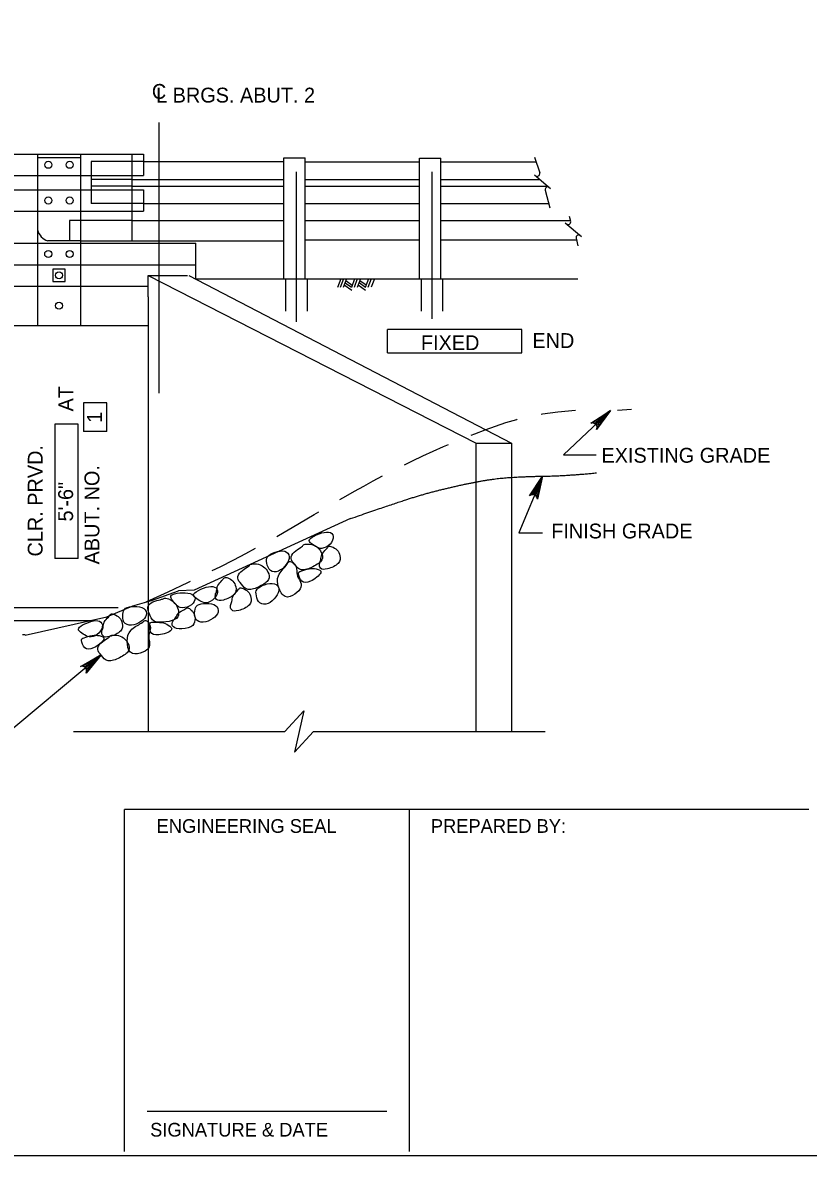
# Model space of a CAD drawing. Extents: x 179 to 454, y -271 to 54.
# Drawn here: x 221.41 to 227.75, y -21.25 to -12.1 of the extents above; entities that cross this region are included whole.
import ezdxf

# ---------------------------------------------------------------- set-up
doc = ezdxf.new("R2010")
doc.units = 0
for name, color, linetype in [('Level 1', 7, 'Continuous'), ('Level 10', 7, 'Continuous'), ('Level 3', 7, 'Continuous'), ('Level 4', 7, 'Continuous'), ('Level 41', 7, 'Continuous'), ('Level 63', 7, 'Continuous'), ('Level 8', 7, 'Continuous')]:
    doc.layers.add(name, color=color, linetype=linetype)

# ---------------------------------------------------------------- blocks, each defined once
blk = doc.blocks.new('F10000')
at = {"layer": 'Level 63'}
blk.add_lwpolyline([(-0.03125, -0.03125), (0.03125, -0.03125), (0.03125, 0.03125), (-0.03125, 0.03125)], close=True, dxfattribs=at)

msp = doc.modelspace()

# ---------------------------------------------------------------- linework, layer by layer
at = {"layer": 'Level 1'}
msp.add_lwpolyline([(211.497, -21.25), (242.997, -21.25), (242.997, -0.75), (211.497, -0.75)], close=True, dxfattribs=at)
at = {"layer": 'Level 3'}
for p, q in [((215.3074, -13.1608), (222.3843, -13.1608)), ((221.5276, -13.1608), (221.5276, -14.5449)), ((221.8736, -13.1608), (221.8736, -14.5449)), ((222.2891, -13.1608), (222.2891, -13.3338)), ((222.3843, -13.1608), (222.3843, -13.3338)), ((221.5276, -13.1896), (221.8736, -13.1896)), ((222.3843, -13.2218), (221.9603, -13.2218)), ((221.9603, -13.2218), (221.9603, -13.5612)), ((222.3843, -13.2218), (223.5171, -13.2218)), ((223.5171, -13.1913), (223.6901, -13.1913)), ((223.5171, -14.17), (223.5171, -13.1913)), ((223.6901, -14.17), (223.6901, -13.1913)), ((223.6901, -13.2232), (224.6128, -13.2232)), ((224.6128, -13.1943), (224.7858, -13.1943)), ((224.6128, -14.17), (224.6128, -13.1943)), ((224.7858, -14.17), (224.7858, -13.1943)), ((224.7858, -13.2232), (225.5552, -13.2232)), ((225.5436, -13.1872), (225.5842, -13.3133)), ((219.9704, -13.3338), (221.5276, -13.3338)), ((221.5276, -13.3338), (221.8736, -13.3338)), ((221.8736, -13.3338), (222.3843, -13.3338)), ((222.2891, -13.3338), (222.2891, -13.4492)), ((223.6179, -13.3049), (223.6179, -14.5159)), ((224.7137, -13.3049), (224.7137, -14.4908)), ((225.5415, -13.3287), (225.6721, -13.4383)), ((219.9704, -13.4492), (221.5276, -13.4492)), ((221.5276, -13.4492), (221.8736, -13.4492)), ((221.8736, -13.4492), (222.3843, -13.4492)), ((222.2891, -13.3677), (221.9603, -13.3677)), ((222.2891, -13.4198), (221.9603, -13.4198)), ((222.2891, -13.3677), (223.5171, -13.3677)), ((222.2891, -13.4198), (223.5171, -13.4198)), ((222.2891, -13.4492), (222.2891, -13.6222)), ((222.3843, -13.4492), (222.3843, -13.6222)), ((223.6901, -13.3677), (224.6128, -13.3677)), ((223.6901, -13.4198), (224.6128, -13.4198)), ((224.7858, -13.3677), (225.588, -13.3677)), ((224.7858, -13.4198), (225.65, -13.4198)), ((225.6288, -13.4519), (225.665, -13.5965)), ((219.9704, -13.6222), (221.5276, -13.6222)), ((221.5276, -13.6222), (221.8736, -13.6222)), ((221.8736, -13.6222), (222.3843, -13.6222)), ((222.3843, -13.5612), (221.9603, -13.5612)), ((222.2891, -13.6222), (222.2891, -13.8607)), ((222.3843, -13.5612), (223.5171, -13.5612)), ((223.6901, -13.5612), (224.6128, -13.5612)), ((224.7858, -13.5612), (225.6562, -13.5612)), ((222.2891, -13.6978), (221.7865, -13.6978)), ((221.7865, -13.6978), (221.7865, -13.8607)), ((222.2891, -13.6978), (223.5171, -13.6978)), ((223.6901, -13.6978), (224.6128, -13.6978)), ((224.7858, -13.6978), (225.8324, -13.6978)), ((225.7911, -13.7176), (225.9217, -13.8272)), ((225.821, -13.6624), (225.8337, -13.7021)), ((219.9704, -13.8817), (221.5276, -13.8817)), ((221.5276, -13.8817), (221.8736, -13.8817)), ((221.8738, -13.8607), (221.6103, -13.8607)), ((221.8734, -13.8607), (223.5171, -13.8607)), ((221.8736, -13.8817), (222.8056, -13.8817)), ((222.8056, -14.17), (222.8056, -13.8817)), ((224.6128, -13.8561), (223.6901, -13.8561)), ((225.8822, -13.8561), (224.7858, -13.8561)), ((225.8784, -13.8407), (225.8935, -13.9012)), ((219.9704, -14.0547), (221.5276, -14.0547)), ((221.5276, -14.0547), (221.8736, -14.0547)), ((221.8736, -14.0547), (222.8056, -14.0547)), ((222.4217, -14.1412), (225.0698, -15.4964)), ((222.4217, -14.3142), (222.4217, -14.1412)), ((222.4217, -14.1412), (222.7388, -14.1412)), ((222.7502, -14.1412), (225.3552, -15.4964)), ((222.8056, -14.17), (225.8935, -14.17)), ((223.5314, -14.17), (223.5314, -14.4295)), ((223.7044, -14.17), (223.7044, -14.4295)), ((223.9764, -14.17), (223.9497, -14.2402)), ((223.9983, -14.1697), (223.9717, -14.2399)), ((224.0238, -14.1692), (223.9972, -14.2395)), ((224.0185, -14.183), (224.0701, -14.2188)), ((224.0889, -14.1692), (224.0627, -14.2385)), ((224.1108, -14.1691), (224.0846, -14.2381)), ((224.1362, -14.1688), (224.1101, -14.2378)), ((224.1308, -14.1826), (224.1825, -14.2184)), ((224.2013, -14.1688), (224.1751, -14.2381)), ((224.2232, -14.1687), (224.197, -14.2378)), ((224.2486, -14.1685), (224.2225, -14.2373)), ((224.6272, -14.17), (224.6272, -14.4295)), ((224.8002, -14.17), (224.8002, -14.4295)), ((219.9704, -14.2277), (221.5276, -14.2277)), ((221.5276, -14.2277), (221.8736, -14.2277)), ((221.8736, -14.2277), (222.4217, -14.2277)), ((224.0052, -14.2181), (224.0652, -14.2597)), ((224.012, -14.2002), (224.0637, -14.2359)), ((224.1176, -14.2177), (224.1776, -14.2592)), ((224.1244, -14.1997), (224.176, -14.2355)), ((222.4217, -14.3142), (222.4217, -16.7742)), ((215.2703, -14.5449), (222.4217, -14.5449)), ((226.1562, -15.2326), (225.7768, -15.5898)), ((225.0698, -15.4964), (225.3552, -15.4964)), ((225.0698, -15.8103), (225.0698, -15.4964)), ((225.3552, -15.4964), (225.3552, -15.7743)), ((225.7768, -15.5898), (226.0408, -15.5898)), ((225.0698, -17.8253), (225.0698, -15.8103)), ((225.3552, -15.7743), (225.3552, -17.8253)), ((225.6056, -15.7638), (225.4152, -16.2196)), ((224.0558, -16.1058), (222.7923, -16.6852)), ((225.4152, -16.2196), (225.6058, -16.2196)), ((222.7923, -16.6852), (222.6663, -16.6883)), ((222.4217, -16.7742), (222.4217, -17.8253)), ((215.5244, -16.9297), (221.9537, -16.9297)), ((223.5261, -17.8253), (223.6798, -17.6584)), ((223.6798, -17.6584), (223.6028, -17.9922)), ((221.8187, -17.8253), (223.5261, -17.8253)), ((223.6028, -17.9922), (223.7566, -17.8253)), ((223.7566, -17.8253), (225.6297, -17.8253))]:
    msp.add_line(p, q, dxfattribs=at)
for points in [[(226.0543, -15.3014), (226.0813, -15.3301), (226.1538, -15.2348)], [(225.5419, -15.8652), (225.5782, -15.8804), (225.6056, -15.7638)]]:
    msp.add_lwpolyline(points, close=True, dxfattribs=at)
for centre in [(221.6141, -13.2473), (221.7871, -13.2473), (221.6141, -13.5357), (221.7871, -13.5357), (221.614, -13.9682), (221.7871, -13.9682), (221.7006, -14.1406), (221.7006, -14.3857)]:
    msp.add_circle(centre, 0.0288, dxfattribs=at)
for centre, radius, start, end in [((225.5639, -13.3197), 0.0213, 227.85042, 17.85042), ((225.6497, -13.4472), 0.0213, 49.98318, 192.52183), ((225.6497, -13.4473), 0.0213, 49.98318, 49.99719), ((225.8135, -13.7085), 0.0213, 227.85042, 17.85042), ((221.6425, -13.7473), 0.1179, 193.19618, 254.16171), ((225.8993, -13.836), 0.0213, 49.98318, 192.52183), ((225.8993, -13.8361), 0.0213, 49.98318, 49.99719), ((221.4069, -17.5051), 0.4593, 87.42134, 90)]:
    msp.add_arc(centre, radius, start, end, dxfattribs=at)
for points, degree in [([(224.0558, -16.1058), (224.367, -15.9984), (224.6529, -15.9052), (224.9387, -15.8354), (225.2087, -15.783), (225.4628, -15.7656), (225.8043, -15.7597), (226.0426, -15.7364)], 2), ([(223.7305, -16.2991), (223.7401, -16.3094), (223.7748, -16.3316), (223.819, -16.3573), (223.8983, -16.3197), (223.9287, -16.2426), (223.8852, -16.2064), (223.8043, -16.224), (223.7172, -16.2697), (223.7209, -16.2888), (223.7305, -16.2991)], 3), ([(223.3849, -16.4149), (223.3738, -16.4297), (223.3752, -16.4632), (223.4003, -16.5364), (223.474, -16.5418), (223.5439, -16.4768), (223.5718, -16.4115), (223.5331, -16.358), (223.4423, -16.3742), (223.3961, -16.4001), (223.3849, -16.4149)], 3), ([(223.674, -16.3214), (223.6718, -16.3248), (223.6585, -16.3362), (223.595, -16.3728), (223.5632, -16.4302), (223.6034, -16.4722), (223.6515, -16.5373), (223.7546, -16.4973), (223.8434, -16.4407), (223.8215, -16.3768), (223.79, -16.3318), (223.7258, -16.3075), (223.6719, -16.3158), (223.6762, -16.318), (223.674, -16.3214)], 3), ([(223.8153, -16.439), (223.8127, -16.4511), (223.8006, -16.4657), (223.8067, -16.5147), (223.8604, -16.5214), (223.9762, -16.4714), (223.9724, -16.4012), (223.9519, -16.3572), (223.9015, -16.3289), (223.8753, -16.3277), (223.8634, -16.3522), (223.8165, -16.3935), (223.818, -16.427), (223.8153, -16.439)], 3), ([(223.243, -16.4806), (223.2408, -16.484), (223.2275, -16.4954), (223.164, -16.5322), (223.1322, -16.5894), (223.1724, -16.6314), (223.2205, -16.6966), (223.3236, -16.6565), (223.4124, -16.6), (223.3905, -16.5361), (223.359, -16.4911), (223.2948, -16.4668), (223.2409, -16.4751), (223.2452, -16.4772), (223.243, -16.4806)], 3), ([(223.5577, -16.4536), (223.5522, -16.4572), (223.5477, -16.4756), (223.4572, -16.5679), (223.4672, -16.6564), (223.5232, -16.7598), (223.6111, -16.7193), (223.6676, -16.6591), (223.6487, -16.6043), (223.6187, -16.5635), (223.6245, -16.49), (223.581, -16.4539), (223.5633, -16.45), (223.5577, -16.4536)], 3), ([(223.6557, -16.5304), (223.6389, -16.5362), (223.6268, -16.5403), (223.6551, -16.6226), (223.7239, -16.6296), (223.8487, -16.5309), (223.775, -16.5098), (223.7275, -16.5057), (223.6725, -16.5246), (223.6557, -16.5304)], 3), ([(222.7949, -16.7383), (222.8045, -16.7486), (222.8392, -16.7707), (222.8834, -16.7965), (222.9627, -16.759), (222.9931, -16.6818), (222.9496, -16.6457), (222.8688, -16.6632), (222.7816, -16.7089), (222.7853, -16.728), (222.7949, -16.7383)], 3), ([(222.9743, -16.6908), (222.9717, -16.7028), (222.9596, -16.7174), (222.9657, -16.7664), (223.0194, -16.7731), (223.1352, -16.7232), (223.1314, -16.6529), (223.111, -16.6089), (223.0605, -16.5807), (223.0344, -16.5794), (223.0224, -16.6039), (222.9755, -16.6452), (222.977, -16.6787), (222.9743, -16.6908)], 3), ([(223.3008, -16.6769), (223.2897, -16.6917), (223.2912, -16.7252), (223.3162, -16.7984), (223.3899, -16.8038), (223.4598, -16.7388), (223.4878, -16.6735), (223.449, -16.62), (223.3581, -16.6363), (223.312, -16.6621), (223.3008, -16.6769)], 3), ([(222.607, -16.7485), (222.6128, -16.7614), (222.6384, -16.7936), (222.6719, -16.8322), (222.7591, -16.8226), (222.8128, -16.7594), (222.7834, -16.7111), (222.7013, -16.7014), (222.604, -16.7162), (222.6013, -16.7356), (222.607, -16.7485)], 3), ([(223.097, -16.7755), (223.0944, -16.7876), (223.0822, -16.8023), (223.0883, -16.8512), (223.1421, -16.8579), (223.2578, -16.8079), (223.2541, -16.7377), (223.2336, -16.6937), (223.1832, -16.6654), (223.157, -16.6642), (223.1451, -16.6887), (223.0982, -16.73), (223.0997, -16.7635), (223.097, -16.7755)], 3), ([(222.2391, -16.8305), (222.2237, -16.8409), (222.2142, -16.8732), (222.2142, -16.9504), (222.2822, -16.9794), (222.3693, -16.9407), (222.417, -16.888), (222.3978, -16.8248), (222.3065, -16.8107), (222.2544, -16.8201), (222.2391, -16.8305)], 3), ([(222.5463, -16.7512), (222.5431, -16.7537), (222.5269, -16.7602), (222.4549, -16.7742), (222.4062, -16.8181), (222.4306, -16.8708), (222.4549, -16.9482), (222.5654, -16.9437), (222.6678, -16.9192), (222.6678, -16.8515), (222.6527, -16.7987), (222.5999, -16.7549), (222.5462, -16.7452), (222.5496, -16.7488), (222.5463, -16.7512)], 3), ([(222.6418, -16.9084), (222.6354, -16.9189), (222.6192, -16.9288), (222.6091, -16.9772), (222.6577, -17.0009), (222.7834, -16.9913), (222.8027, -16.9237), (222.7976, -16.8753), (222.7591, -16.8322), (222.7347, -16.8226), (222.7155, -16.8419), (222.6577, -16.8657), (222.6482, -16.8979), (222.6418, -16.9084)], 3), ([(222.8197, -16.8062), (222.8043, -16.8166), (222.7948, -16.8488), (222.7948, -16.9261), (222.8628, -16.9551), (222.9499, -16.9165), (222.9976, -16.8637), (222.9783, -16.8005), (222.8871, -16.7864), (222.835, -16.7958), (222.8197, -16.8062)], 3), ([(221.8649, -17.0147), (221.8745, -17.0251), (221.9092, -17.0472), (221.9535, -17.0728), (222.0327, -17.0354), (222.0631, -16.9582), (222.0196, -16.9221), (221.9387, -16.9396), (221.8516, -16.9853), (221.8553, -17.0044), (221.8649, -17.0147)], 3), ([(222.0569, -16.9856), (222.0543, -16.9976), (222.0422, -17.0122), (222.0482, -17.0613), (222.102, -17.0679), (222.2177, -17.0179), (222.214, -16.9477), (222.1935, -16.9037), (222.1431, -16.8754), (222.1169, -16.8742), (222.105, -16.8987), (222.0581, -16.94), (222.0596, -16.9736), (222.0569, -16.9856)], 3), ([(222.3969, -16.9284), (222.3905, -16.93), (222.3804, -16.9459), (222.2648, -17.0038), (222.2456, -17.0908), (222.2648, -17.2067), (222.3611, -17.1971), (222.4341, -17.1584), (222.4341, -17.1005), (222.4189, -17.0522), (222.4483, -16.9846), (222.4189, -16.9363), (222.4034, -16.9268), (222.3969, -16.9284)], 3), ([(222.4612, -16.9429), (222.4434, -16.9429), (222.4306, -16.9429), (222.4306, -17.0299), (222.4935, -17.0589), (222.6435, -17.0061), (222.5807, -16.9623), (222.5371, -16.9429), (222.4789, -16.9429), (222.4612, -16.9429)], 3), ([(221.9026, -17.0693), (221.8858, -17.0751), (221.8737, -17.0792), (221.9019, -17.1615), (221.9707, -17.1685), (222.0955, -17.0698), (222.0218, -17.0488), (221.9743, -17.0447), (221.9193, -17.0636), (221.9026, -17.0693)], 3), ([(222.1119, -17.0564), (222.1097, -17.0598), (222.0964, -17.0712), (222.0329, -17.1079), (222.0012, -17.1652), (222.0413, -17.2072), (222.0894, -17.2724), (222.1925, -17.2323), (222.2814, -17.1758), (222.2594, -17.1118), (222.2279, -17.0669), (222.1637, -17.0426), (222.1098, -17.0508), (222.1142, -17.0531), (222.1119, -17.0564)], 3)]:
    msp.add_open_spline(points, degree=degree, dxfattribs=at)
at = {"layer": 'Level 4'}
for p, q in [((222.5079, -12.9063), (222.5079, -15.0937)), ((225.4412, -14.5789), (224.3552, -14.5789)), ((224.3552, -14.7671), (224.3552, -14.5789)), ((225.4412, -14.7671), (225.4412, -14.5789)), ((224.3552, -14.7671), (225.4412, -14.7671)), ((221.8997, -15.1716), (221.8997, -15.4015)), ((222.0879, -15.1716), (221.8997, -15.1716)), ((222.0879, -15.4015), (222.0879, -15.1716)), ((221.6659, -15.3419), (221.6659, -16.4278)), ((221.8542, -15.3419), (221.6659, -15.3419)), ((221.8542, -16.4278), (221.8542, -15.3419)), ((222.0879, -15.4015), (221.8997, -15.4015)), ((221.8542, -16.4278), (221.6659, -16.4278)), ((220.9462, -16.8241), (222.1793, -16.8241)), ((222.04, -17.2078), (220.9742, -18.0969)), ((222.2297, -21.2197), (222.2297, -18.4557)), ((227.7577, -18.4557), (222.2297, -18.4557)), ((224.5332, -21.2197), (224.5332, -18.4557)), ((224.3489, -20.8968), (222.4141, -20.8968))]:
    msp.add_line(p, q, dxfattribs=at)
for points in [[(226.1562, -15.2326), (226.0444, -15.3858), (226.0481, -15.3688), (226.0449, -15.3546), (226.0378, -15.344), (226.0277, -15.3363), (226.0137, -15.3323), (225.9965, -15.3349), (226.1562, -15.2326), (226.0137, -15.3323), (226.0277, -15.3363), (226.1562, -15.2326), (226.0378, -15.344), (226.0449, -15.3546), (226.1562, -15.2326), (226.0481, -15.3688)], [(225.6056, -15.7638), (225.566, -15.9493), (225.5623, -15.9322), (225.5537, -15.9206), (225.543, -15.9138), (225.5306, -15.9109), (225.5162, -15.913), (225.5015, -15.9224), (225.6056, -15.7638), (225.5162, -15.913), (225.5306, -15.9109), (225.6056, -15.7638), (225.543, -15.9138), (225.5537, -15.9206), (225.6056, -15.7638), (225.5623, -15.9322)], [(221.4276, -17.0463), (222.0882, -16.8998), (222.2984, -16.81), (222.4491, -16.7663), (222.6663, -16.6883)], [(222.04, -17.2078), (221.9193, -17.3541), (221.9239, -17.3373), (221.9216, -17.3229), (221.9152, -17.3119), (221.9056, -17.3037), (221.8918, -17.2988), (221.8745, -17.3004), (222.04, -17.2078), (221.8918, -17.2988), (221.9056, -17.3037), (222.04, -17.2078), (221.9152, -17.3119), (221.9216, -17.3229), (222.04, -17.2078), (221.9239, -17.3373)]]:
    msp.add_lwpolyline(points, dxfattribs=at)
msp.add_lwpolyline([(221.9367, -17.2684), (221.9619, -17.2987), (222.04, -17.2078)], close=True, dxfattribs=at)
at = {"layer": 'Level 8'}
for p, q in [((225.5949, -15.2631), (225.6082, -15.2606)), ((225.6082, -15.2606), (225.7321, -15.2432)), ((225.7321, -15.2432), (225.8731, -15.2289)), ((226.2116, -15.2289), (226.3247, -15.2215)), ((225.1432, -15.3881), (225.226, -15.3581)), ((225.226, -15.3581), (225.3107, -15.3302)), ((225.3107, -15.3302), (225.4007, -15.3043)), ((225.4007, -15.3043), (225.4024, -15.3039)), ((225.0302, -15.4318), (225.0602, -15.4199)), ((225.0602, -15.4199), (225.1432, -15.3881)), ((224.7241, -15.5615), (224.8082, -15.5243)), ((224.8082, -15.5243), (224.8483, -15.507)), ((224.4908, -15.6717), (224.5575, -15.6392)), ((224.5575, -15.6392), (224.6404, -15.5999)), ((224.6404, -15.5999), (224.7241, -15.5615)), ((224.1625, -15.843), (224.2381, -15.8021)), ((224.2381, -15.8021), (224.3154, -15.761)), ((224.0184, -15.9235), (224.0892, -15.8837)), ((224.0892, -15.8837), (224.1625, -15.843)), ((223.9706, -15.9509), (224.0184, -15.9235)), ((223.7038, -16.1075), (223.7631, -16.0723)), ((223.7631, -16.0723), (223.8006, -16.0502)), ((223.5192, -16.2158), (223.5831, -16.1788)), ((223.5831, -16.1788), (223.6442, -16.1428)), ((223.6442, -16.1428), (223.7038, -16.1075)), ((223.4609, -16.2492), (223.5192, -16.2158)), ((223.2113, -16.3869), (223.2889, -16.3451)), ((223.0037, -16.4944), (223.1135, -16.4383)), ((223.1135, -16.4383), (223.2113, -16.3869)), ((222.9394, -16.5263), (223.0037, -16.4944)), ((222.5828, -16.6974), (222.7403, -16.6233)), ((222.7403, -16.6233), (222.7626, -16.6126)), ((222.4057, -16.7788), (222.5828, -16.6974))]:
    msp.add_line(p, q, dxfattribs=at)

# ---------------------------------------------------------------- block references
at = {"layer": 'Level 3', "xscale": 1.5875015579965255, "yscale": 1.5875015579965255}
msp.add_blockref('F10000', (221.7007, -14.1408), dxfattribs=at)

# ---------------------------------------------------------------- texts
at = {"layer": 'Level 10'}
for s, p in [('ENGINEERING SEAL', (222.489, -18.6446)), ('PREPARED BY:', (224.7047, -18.6446)), ('SIGNATURE & DATE', (222.4369, -21.0983))]:
    msp.add_text(s, height=0.110535, dxfattribs=at).set_placement(p)
at = {"layer": 'Level 4'}
for s, p in [('C', (222.4508, -12.7149)), ('L BRGS. ABUT. 2', (222.4852, -12.7447)), ('END', (225.5252, -14.7277)), ('EXISTING GRADE', (226.0836, -15.6545)), ('FINISH GRADE', (225.6773, -16.2662))]:
    msp.add_text(s, height=0.12, dxfattribs=at).set_placement(p)
for s, p in [('AT', (221.8164, -15.2402)), ('CLR. PRVD.', (221.5684, -16.4123)), ('ABUT. NO. ', (222.0267, -16.4762))]:
    msp.add_text(s, height=0.12, rotation=90, dxfattribs=at).set_placement(p)
at = {"layer": 'Level 41'}
msp.add_text('FIXED', height=0.12, dxfattribs=at).set_placement((224.6245, -14.7449))
for s, p in [('1', (222.0479, -15.3321)), ('5\'-6"', (221.8142, -16.1291))]:
    msp.add_text(s, height=0.12, rotation=90, dxfattribs=at).set_placement(p)

doc.saveas('drawing.dxf')
